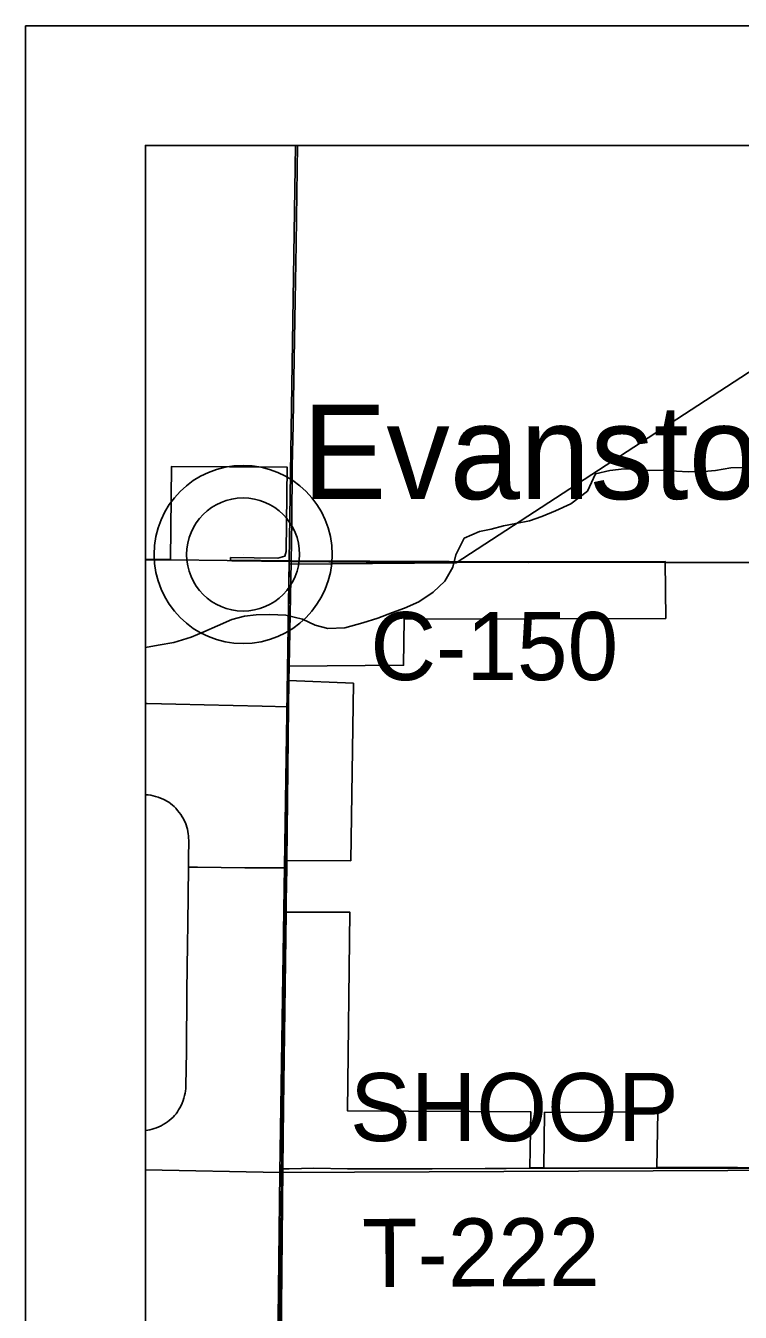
# Model space of a CAD drawing. Extents: x -38.1 to 35.9, y -2.7 to 28.5.
# Drawn here: x 8.015 to 8.611, y 18.757 to 19.831 of the extents above; entities that cross this region are included whole.
import ezdxf

# ---------------------------------------------------------------- set-up
doc = ezdxf.new("R2010")
doc.units = 0
for name, color, linetype in [('GM_X_City_Street_Text', 7, 'Continuous'), ('GM_X_Corporation', 7, 'Continuous'), ('GM_X_County_ROW', 7, 'Continuous'), ('GM_X_Major_River_Text', 7, 'Continuous'), ('GM_X_Minor_Lake', 7, 'Continuous'), ('GM_X_Section', 7, 'Continuous'), ('GM_X_State_Location', 7, 'Continuous'), ('GM_X_Township', 7, 'Continuous'), ('GM_X_Township_Subdivision_Text', 7, 'Continuous'), ('GM_X_US_Route', 7, 'Continuous'), ('SH_Border', 7, 'Continuous'), ('SH_Data', 7, 'Continuous')]:
    doc.layers.add(name, color=color, linetype=linetype)

msp = doc.modelspace()

# ---------------------------------------------------------------- linework, layer by layer
at = {"layer": 'GM_X_City_Street_Text'}
for p, q in [((8.1146, 19.3849), (8.1359, 19.3848)), ((8.1869, 19.3842), (8.2363, 19.3836)), ((8.2346, 19.2958), (8.2363, 19.3836)), ((8.2344, 19.2836), (8.2346, 19.2958)), ((8.234, 19.2623), (8.2344, 19.2836)), ((8.2326, 19.1277), (8.2326, 19.1334))]:
    msp.add_line(p, q, dxfattribs=at)
for points in [[(8.2373, 19.4627), (8.238, 19.4972), (8.2386, 19.536), (8.2397, 19.6018), (8.2404, 19.6484), (8.2411, 19.6906), (8.2416, 19.7308)], [(8.2363, 19.3836), (8.2368, 19.4175), (8.2373, 19.4618), (8.2373, 19.4627)], [(8.1359, 19.3848), (8.1829, 19.3843), (8.1869, 19.3842)], [(8.2363, 19.3836), (8.2991, 19.3829), (8.3419, 19.3828), (8.3889, 19.383), (8.4344, 19.3827), (8.495, 19.383), (8.549, 19.3828)], [(8.549, 19.3828), (8.6014, 19.3828), (8.6493, 19.3828), (8.7365, 19.3828)], [(8.2326, 19.1334), (8.2335, 19.2099), (8.234, 19.2623)], [(8.2321, 19.0902), (8.2322, 19.0996), (8.2326, 19.1277)], [(8.2294, 18.8765), (8.2299, 18.9281), (8.2321, 19.0902)], [(8.2272, 18.674), (8.2276, 18.704), (8.2294, 18.8765)]]:
    msp.add_lwpolyline(points, dxfattribs=at)
at = {"layer": 'GM_X_Corporation'}
msp.add_lwpolyline([(8.2224, 17.8749), (8.2723, 18.0901), (8.2822, 18.3302), (8.2647, 18.4319), (8.2238, 18.5131), (8.2346, 19.3814), (8.3741, 19.3825), (8.9096, 19.7308)], dxfattribs=at)
at = {"layer": 'GM_X_County_ROW'}
msp.add_line((8.1962, 19.3894), (8.1962, 19.3894), dxfattribs=at)
at = {"layer": 'GM_X_Major_River_Text'}
msp.add_line((8.5421, 18.8771), (8.5528, 18.8771), dxfattribs=at)
for points in [[(8.1146, 19.265), (8.1161, 19.2649), (8.14, 19.2645), (8.1636, 19.2639), (8.212, 19.2628), (8.234, 19.2623)], [(8.1506, 19.1285), (8.1507, 19.1377), (8.1509, 19.1489), (8.1506, 19.1545), (8.1504, 19.1562), (8.1501, 19.1581), (8.1497, 19.16), (8.1492, 19.1618), (8.1487, 19.1636), (8.148, 19.1653), (8.1473, 19.1669), (8.1464, 19.1687), (8.1454, 19.1705), (8.1441, 19.1724), (8.1429, 19.1741), (8.1415, 19.1758), (8.14, 19.1775), (8.1385, 19.179), (8.1372, 19.1802), (8.1357, 19.1814), (8.1342, 19.1825), (8.1326, 19.1835), (8.131, 19.1844), (8.1293, 19.1852), (8.1272, 19.186), (8.1252, 19.1868), (8.1231, 19.1874), (8.121, 19.188), (8.119, 19.1884), (8.1168, 19.1887), (8.1146, 19.1888)], [(8.1146, 18.9087), (8.1166, 18.9089), (8.1184, 18.9091), (8.1203, 18.9096), (8.122, 18.9101), (8.1238, 18.9107), (8.1258, 18.9116), (8.1278, 18.9125), (8.1295, 18.9135), (8.1315, 18.9147), (8.1331, 18.9158), (8.1345, 18.9169), (8.1362, 18.9183), (8.1378, 18.9198), (8.139, 18.9211), (8.1402, 18.9226), (8.1413, 18.9241), (8.1423, 18.9257), (8.1434, 18.9275), (8.1444, 18.9295), (8.1452, 18.9313), (8.1461, 18.9335), (8.1468, 18.9355), (8.1473, 18.9377), (8.1477, 18.9396), (8.148, 18.9414), (8.1483, 18.9435), (8.1484, 18.9457), (8.149, 18.9749), (8.1492, 19.0252), (8.1498, 19.0637), (8.15, 19.0811), (8.1506, 19.1285)], [(8.1506, 19.1285), (8.1581, 19.1284), (8.1977, 19.1279), (8.2269, 19.1277), (8.2326, 19.1277)], [(8.2294, 18.8765), (8.2346, 18.8766), (8.2554, 18.877), (8.2834, 18.8766), (8.3399, 18.8765), (8.3542, 18.8767), (8.3983, 18.8768), (8.4158, 18.8769), (8.436, 18.877)], [(8.436, 18.877), (8.4475, 18.877), (8.4485, 18.877)], [(8.4485, 18.877), (8.4636, 18.8771), (8.4939, 18.877), (8.5126, 18.877), (8.5368, 18.8771), (8.5421, 18.8771)], [(8.5528, 18.8771), (8.5547, 18.8771), (8.5646, 18.877), (8.5666, 18.877), (8.5858, 18.8772), (8.5866, 18.8772), (8.6094, 18.8771), (8.6199, 18.877), (8.625, 18.877), (8.6256, 18.877), (8.6324, 18.877), (8.6582, 18.877), (8.684, 18.8771), (8.6968, 18.8772), (8.7169, 18.8773), (8.7303, 18.8774)]]:
    msp.add_lwpolyline(points, dxfattribs=at)
at = {"layer": 'GM_X_Section'}
msp.add_lwpolyline([(8.1146, 19.3118), (8.1254, 19.3138), (8.1383, 19.3159), (8.1528, 19.3203), (8.1635, 19.3247), (8.1749, 19.3299), (8.1867, 19.335), (8.1974, 19.3379), (8.2072, 19.339), (8.2186, 19.3392), (8.2319, 19.3387), (8.2459, 19.3355), (8.2564, 19.3304), (8.267, 19.3276), (8.2811, 19.3282), (8.2963, 19.3322), (8.3088, 19.3362), (8.321, 19.341), (8.3309, 19.3447), (8.3431, 19.3498), (8.355, 19.358), (8.3646, 19.367), (8.3715, 19.3787), (8.3739, 19.389), (8.3809, 19.4029), (8.3935, 19.4085), (8.4034, 19.4106), (8.4137, 19.4132), (8.4239, 19.4153), (8.4353, 19.4175), (8.4456, 19.4211), (8.4571, 19.4259), (8.47, 19.4318), (8.4838, 19.4423), (8.4904, 19.4567), (8.5026, 19.4596), (8.5144, 19.4609), (8.5261, 19.4604), (8.536, 19.4595), (8.547, 19.4598), (8.5583, 19.4589), (8.5678, 19.4584), (8.5811, 19.4586), (8.5906, 19.4596), (8.6035, 19.4617), (8.6183, 19.4619)], dxfattribs=at)
at = {"layer": 'GM_X_State_Location'}
for radius in [0.0744, 0.0472]:
    msp.add_circle((8.1962, 19.3894), radius, dxfattribs=at)
at = {"layer": 'GM_X_US_Route'}
for points in [[(14.9146, 19.7308), (8.1146, 19.7308), (8.1146, 17.8763), (8.2228, 17.8761), (8.7564, 17.8708), (8.7662, 17.8706), (9.0262, 17.8689), (9.5019, 17.8671), (9.8985, 17.8644), (9.9118, 17.8643), (10.4152, 17.8803), (10.3361, 17.7853), (10.2437, 17.6904)], [(11.2375, 19.7308), (8.1146, 19.7308), (8.1146, 19.3854), (8.1357, 19.3853), (8.1364, 19.4629), (8.2331, 19.4622), (8.2323, 19.3919), (8.231, 19.3879), (8.2252, 19.3864), (8.1857, 19.3868), (8.1858, 19.3847), (8.236, 19.384), (8.236, 19.3841), (8.4342, 19.3833), (8.5488, 19.3834), (8.5492, 19.336), (8.3306, 19.3354), (8.3303, 19.2969), (8.2344, 19.2963), (8.2342, 19.2841), (8.2883, 19.2819), (8.2861, 19.1337), (8.2324, 19.134), (8.2319, 19.0907), (8.2854, 19.0908), (8.2835, 18.9249), (8.4364, 18.9242), (8.4358, 18.8775), (8.4473, 18.8776), (8.4479, 18.9236), (8.5425, 18.9242), (8.5418, 18.8776), (8.5545, 18.8776), (8.5643, 18.8776), (8.5864, 18.8777), (8.6092, 18.8776), (8.6196, 18.8775)], [(11.2375, 19.7308), (8.1146, 19.7308), (8.1146, 17.8763), (8.2228, 17.8761), (8.7564, 17.8708), (8.7662, 17.8706), (9.0262, 17.8689), (9.5019, 17.8671), (9.8985, 17.8644), (9.9118, 17.8643), (10.4152, 17.8803)]]:
    msp.add_lwpolyline(points, dxfattribs=at)
for points in [[(8.2401, 19.7308), (8.1146, 19.7308), (8.1146, 18.8757), (8.2269, 18.8735)], [(9.2344, 19.7308), (8.2401, 19.7308), (8.2269, 18.8735), (9.2246, 18.878)], [(8.1146, 18.8757), (8.1146, 17.873), (8.2154, 17.8724), (8.2269, 18.8735)], [(8.2269, 18.8735), (9.2246, 18.878), (9.2136, 17.8669), (8.2154, 17.8724)]]:
    msp.add_lwpolyline(points, close=True, dxfattribs=at)
at = {"layer": 'SH_Border'}
for q in [(8.1146, 12.9308), (14.9146, 19.7308)]:
    msp.add_line((8.1146, 19.7308), q, dxfattribs=at)
at = {"layer": 'SH_Data'}
for q in [(15.0146, 19.8308), (8.0146, 12.8308)]:
    msp.add_line((8.0146, 19.8308), q, dxfattribs=at)

# ---------------------------------------------------------------- texts
at = {"layer": 'GM_X_Minor_Lake'}
for s, rotation, p in [('SHOOP', 0, (8.2855, 18.8997)), ('T-222', 0.2813, (8.2956, 18.7779))]:
    msp.add_text(s, height=0.05682, rotation=rotation, dxfattribs=at).set_placement(p)
at = {"layer": 'GM_X_Township'}
msp.add_text('C-150', height=0.05682, rotation=0.0052, dxfattribs=at).set_placement((8.3025, 19.2845))
at = {"layer": 'GM_X_Township_Subdivision_Text'}
msp.add_text('Evanston', height=0.07898, rotation=0, dxfattribs=at).set_placement((8.2455, 19.4356))

doc.saveas('drawing.dxf')
